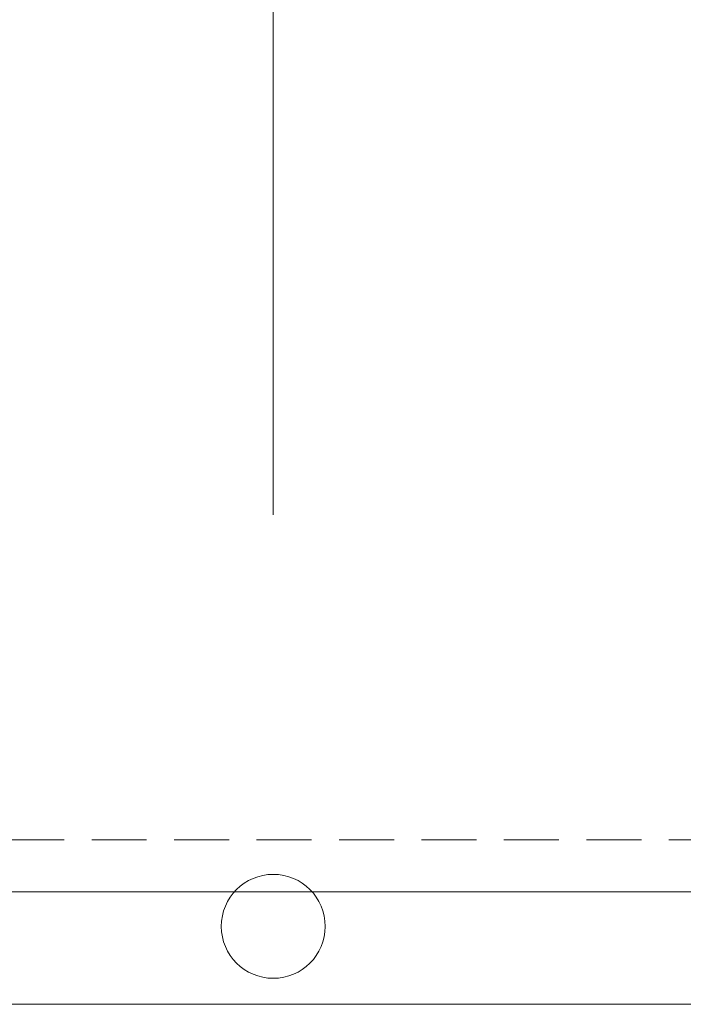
# Model space of a CAD drawing. Header units: millimetres. Extents: x -1695604 to 5289369, y -1488057 to 2187451.
# Tile 580 of 656: x 415202 to 415969, y 148830 to 149967. Entities that reach past the tile are written whole.
import ezdxf

# ---------------------------------------------------------------- set-up
doc = ezdxf.new("R2010")
doc.units = ezdxf.units.MM
doc.linetypes.add('DASHED', pattern=[19.05, 12.7, -6.35])
doc.linetypes.add('HIDDEN', pattern=[9.525, 6.35, -3.175])
doc.layers.get('Defpoints').update_dxf_attribs({"color": 8})
for name, color, linetype, lineweight in [('A99_N_kce-pod', 7, 'DASHED', 20), ('A99_N_koty-200', 5, 'Continuous', 5), ('A99_N_koty-200 @ 1', 5, 'Continuous', 5), ('A99_N_koty-200 @ 10', 5, 'Continuous', 5), ('A99_N_koty-200 @ 100', 5, 'Continuous', 5), ('A99_N_koty-200 @ 200', 5, 'Continuous', 5), ('A99_N_koty-200 @ 250 (1)', 5, 'Continuous', 5), ('A99_N_koty-200 @ 250 (2)', 5, 'Continuous', 5), ('A99_N_koty-200 @ 400', 5, 'Continuous', 5), ('A99_S_kce-pohl', 7, 'Continuous', 5)]:
    doc.layers.add(name, color=color, linetype=linetype, lineweight=lineweight)
doc.styles.add('A99_kota', font='isocpeur.ttf', dxfattribs={"height": 2})
doc.dimstyles.new('A99_kota_200 new', dxfattribs={"dimscale": 200, "dimtxt": 2, "dimasz": 1.2, "dimexe": 0.5, "dimexo": 1.5, "dimgap": 0.3, "dimtad": 1, "dimdec": 0, "dimzin": 3, "dimdsep": 46, "dimtxsty": 'A99_kota', "dimblk": 'ARCHTICK', "dimcen": 2.5, "dimazin": 2, "dimtfac": 0.75, "dimtdec": 0, "dimtmove": 2, "dimatfit": 0, "dimfxl": 0, "dimtolj": 1, "dimtzin": 0, "dimlwd": 5, "dimlwe": 5, "dimarcsym": 0})

# ---------------------------------------------------------------- blocks, each defined once
blk = doc.blocks.new('_ArchTick')
at = {"color": 0, "linetype": 'ByBlock', "const_width": 0.15}
blk.add_lwpolyline([(-0.5, -0.5), (0.5, 0.5)], dxfattribs=at)
blk = doc.blocks.new('*D4789')
at = {"layer": 'A99_N_koty-200', "color": 0, "linetype": 'Continuous', "lineweight": 5, "ltscale": 10, "transparency": 16777216}
for p, q in [((378280, 150200), (378280, 151100)), ((415495, 150200), (415495, 151100)), ((378280, 151000), (415495, 151000))]:
    blk.add_line(p, q, dxfattribs=at)
at = {"layer": 'Defpoints', "color": 0, "linetype": 'Continuous', "lineweight": 18, "ltscale": 10, "transparency": 16777216}
for p in [(415495, 151000), (378280, 148920), (415495, 148920)]:
    blk.add_point(p, dxfattribs=at)
at = {"layer": 'A99_N_koty-200', "color": 0, "linetype": 'Continuous', "lineweight": 5, "ltscale": 10, "transparency": 16777216, "xscale": 240, "yscale": 240, "zscale": 240, "rotation": 180}
blk.add_blockref('_ArchTick', (378280, 151000), dxfattribs=at)
at = {"layer": 'A99_N_koty-200', "color": 0, "linetype": 'Continuous', "lineweight": 5, "ltscale": 10, "transparency": 16777216, "xscale": 240, "yscale": 240, "zscale": 240}
blk.add_blockref('_ArchTick', (415495, 151000), dxfattribs=at)
at = {"layer": 'A99_N_koty-200', "color": 0, "linetype": 'Continuous', "ltscale": 10, "transparency": 16777216, "insert": (396887.5, 151260), "char_height": 400, "attachment_point": 5, "style": 'A99_kota'}
blk.add_mtext('\\A1;37215', dxfattribs=at)
blk = doc.blocks.new('*D4790')
at = {"layer": 'A99_N_koty-200', "color": 0, "linetype": 'Continuous', "lineweight": 5, "ltscale": 10, "transparency": 16777216}
for p, q in [((378280, 149995), (378280, 150445)), ((415495, 149995), (415495, 150445)), ((378280, 150395), (415495, 150395))]:
    blk.add_line(p, q, dxfattribs=at)
at = {"layer": 'Defpoints', "color": 0, "linetype": 'Continuous', "lineweight": 18, "ltscale": 10, "transparency": 16777216}
for p in [(415495, 150395), (378280, 148920), (415495, 148920)]:
    blk.add_point(p, dxfattribs=at)
at = {"layer": 'A99_N_koty-200', "color": 0, "linetype": 'Continuous', "lineweight": 5, "ltscale": 10, "transparency": 16777216, "xscale": 120, "yscale": 120, "zscale": 120, "rotation": 180}
blk.add_blockref('_ArchTick', (378280, 150395), dxfattribs=at)
at = {"layer": 'A99_N_koty-200', "color": 0, "linetype": 'Continuous', "lineweight": 5, "ltscale": 10, "transparency": 16777216, "xscale": 120, "yscale": 120, "zscale": 120}
blk.add_blockref('_ArchTick', (415495, 150395), dxfattribs=at)
at = {"layer": 'A99_N_koty-200', "color": 0, "linetype": 'Continuous', "ltscale": 10, "transparency": 16777216, "insert": (396887.5, 150525), "char_height": 200, "attachment_point": 5, "style": 'A99_kota'}
blk.add_mtext('\\A1;37215', dxfattribs=at)
blk = doc.blocks.new('*D4791')
at = {"layer": 'A99_N_koty-200', "color": 0, "linetype": 'Continuous', "lineweight": 5, "ltscale": 10, "transparency": 16777216}
for p, q in [((378280, 150391), (378280, 150395.5)), ((378280, 150395), (415495, 150395)), ((415495, 150391), (415495, 150395.5))]:
    blk.add_line(p, q, dxfattribs=at)
at = {"layer": 'Defpoints', "color": 0, "linetype": 'Continuous', "lineweight": 18, "ltscale": 10, "transparency": 16777216}
for p in [(415495, 150395), (378280, 148920), (415495, 148920)]:
    blk.add_point(p, dxfattribs=at)
at = {"layer": 'A99_N_koty-200', "color": 0, "linetype": 'Continuous', "lineweight": 5, "ltscale": 10, "transparency": 16777216, "xscale": 1.2, "yscale": 1.2, "zscale": 1.2, "rotation": 180}
blk.add_blockref('_ArchTick', (378280, 150395), dxfattribs=at)
at = {"layer": 'A99_N_koty-200', "color": 0, "linetype": 'Continuous', "lineweight": 5, "ltscale": 10, "transparency": 16777216, "xscale": 1.2, "yscale": 1.2, "zscale": 1.2}
blk.add_blockref('_ArchTick', (415495, 150395), dxfattribs=at)
at = {"layer": 'A99_N_koty-200', "color": 0, "linetype": 'Continuous', "ltscale": 10, "transparency": 16777216, "insert": (396887.5, 150396.3), "char_height": 2, "attachment_point": 5, "style": 'A99_kota'}
blk.add_mtext('\\A1;37215', dxfattribs=at)
blk = doc.blocks.new('*D4792')
at = {"layer": 'A99_N_koty-200', "color": 0, "linetype": 'Continuous', "lineweight": 5, "ltscale": 10, "transparency": 16777216}
for p, q in [((378280, 149520), (378280, 150595)), ((415495, 149520), (415495, 150595)), ((378280, 150395), (415495, 150395))]:
    blk.add_line(p, q, dxfattribs=at)
at = {"layer": 'Defpoints', "color": 0, "linetype": 'Continuous', "lineweight": 18, "ltscale": 10, "transparency": 16777216}
for p in [(415495, 150395), (378280, 148920), (415495, 148920)]:
    blk.add_point(p, dxfattribs=at)
at = {"layer": 'A99_N_koty-200', "color": 0, "linetype": 'Continuous', "lineweight": 5, "ltscale": 10, "transparency": 16777216, "xscale": 480, "yscale": 480, "zscale": 480, "rotation": 180}
blk.add_blockref('_ArchTick', (378280, 150395), dxfattribs=at)
at = {"layer": 'A99_N_koty-200', "color": 0, "linetype": 'Continuous', "lineweight": 5, "ltscale": 10, "transparency": 16777216, "xscale": 480, "yscale": 480, "zscale": 480}
blk.add_blockref('_ArchTick', (415495, 150395), dxfattribs=at)
at = {"layer": 'A99_N_koty-200', "color": 0, "linetype": 'Continuous', "ltscale": 10, "transparency": 16777216, "insert": (396887.5, 150915), "char_height": 800, "attachment_point": 5, "style": 'A99_kota'}
blk.add_mtext('\\A1;37215', dxfattribs=at)
blk = doc.blocks.new('*D4793')
at = {"layer": 'A99_N_koty-200', "color": 0, "linetype": 'Continuous', "lineweight": 5, "ltscale": 10, "transparency": 16777216}
for p, q in [((378280, 150355), (378280, 150400)), ((378280, 150395), (415495, 150395)), ((415495, 150355), (415495, 150400))]:
    blk.add_line(p, q, dxfattribs=at)
at = {"layer": 'Defpoints', "color": 0, "linetype": 'Continuous', "lineweight": 18, "ltscale": 10, "transparency": 16777216}
for p in [(415495, 150395), (378280, 148920), (415495, 148920)]:
    blk.add_point(p, dxfattribs=at)
at = {"layer": 'A99_N_koty-200', "color": 0, "linetype": 'Continuous', "lineweight": 5, "ltscale": 10, "transparency": 16777216, "xscale": 12, "yscale": 12, "zscale": 12, "rotation": 180}
blk.add_blockref('_ArchTick', (378280, 150395), dxfattribs=at)
at = {"layer": 'A99_N_koty-200', "color": 0, "linetype": 'Continuous', "lineweight": 5, "ltscale": 10, "transparency": 16777216, "xscale": 12, "yscale": 12, "zscale": 12}
blk.add_blockref('_ArchTick', (415495, 150395), dxfattribs=at)
at = {"layer": 'A99_N_koty-200', "color": 0, "linetype": 'Continuous', "ltscale": 10, "transparency": 16777216, "insert": (396887.5, 150408), "char_height": 20, "attachment_point": 5, "style": 'A99_kota'}
blk.add_mtext('\\A1;37215', dxfattribs=at)
blk = doc.blocks.new('*D4794')
at = {"layer": 'A99_N_koty-200', "color": 0, "linetype": 'Continuous', "lineweight": 5, "ltscale": 10, "transparency": 16777216}
for p, q in [((378280, 149395), (378280, 150520)), ((415495, 149395), (415495, 150520)), ((378280, 150395), (415495, 150395))]:
    blk.add_line(p, q, dxfattribs=at)
at = {"layer": 'Defpoints', "color": 0, "linetype": 'Continuous', "lineweight": 18, "ltscale": 10, "transparency": 16777216}
for p in [(415495, 150395), (378280, 148920), (415495, 148920)]:
    blk.add_point(p, dxfattribs=at)
at = {"layer": 'A99_N_koty-200', "color": 0, "linetype": 'Continuous', "lineweight": 5, "ltscale": 10, "transparency": 16777216, "xscale": 300, "yscale": 300, "zscale": 300, "rotation": 180}
blk.add_blockref('_ArchTick', (378280, 150395), dxfattribs=at)
at = {"layer": 'A99_N_koty-200', "color": 0, "linetype": 'Continuous', "lineweight": 5, "ltscale": 10, "transparency": 16777216, "xscale": 300, "yscale": 300, "zscale": 300}
blk.add_blockref('_ArchTick', (415495, 150395), dxfattribs=at)
at = {"layer": 'A99_N_koty-200', "color": 0, "linetype": 'Continuous', "ltscale": 10, "transparency": 16777216, "insert": (396887.5, 150720), "char_height": 500, "attachment_point": 5, "style": 'A99_kota'}
blk.add_mtext('\\A1;37215', dxfattribs=at)
blk = doc.blocks.new('*D4795')
at = {"layer": 'A99_N_koty-200', "color": 0, "linetype": 'Continuous', "lineweight": 5, "ltscale": 10, "transparency": 16777216}
for p, q in [((378280, 149395), (378280, 150520)), ((415495, 149395), (415495, 150520)), ((378280, 150395), (415495, 150395))]:
    blk.add_line(p, q, dxfattribs=at)
at = {"layer": 'Defpoints', "color": 0, "linetype": 'Continuous', "lineweight": 18, "ltscale": 10, "transparency": 16777216}
for p in [(415495, 150395), (378280, 148920), (415495, 148920)]:
    blk.add_point(p, dxfattribs=at)
at = {"layer": 'A99_N_koty-200', "color": 0, "linetype": 'Continuous', "lineweight": 5, "ltscale": 10, "transparency": 16777216, "xscale": 300, "yscale": 300, "zscale": 300, "rotation": 180}
blk.add_blockref('_ArchTick', (378280, 150395), dxfattribs=at)
at = {"layer": 'A99_N_koty-200', "color": 0, "linetype": 'Continuous', "lineweight": 5, "ltscale": 10, "transparency": 16777216, "xscale": 300, "yscale": 300, "zscale": 300}
blk.add_blockref('_ArchTick', (415495, 150395), dxfattribs=at)
at = {"layer": 'A99_N_koty-200', "color": 0, "linetype": 'Continuous', "ltscale": 10, "transparency": 16777216, "insert": (396887.5, 150720), "char_height": 500, "attachment_point": 5, "style": 'A99_kota'}
blk.add_mtext('\\A1;37215', dxfattribs=at)
blk = doc.blocks.new('*D4797')
at = {"layer": 'A99_N_koty-200', "color": 0, "linetype": 'Continuous', "lineweight": 5, "ltscale": 10, "transparency": 16777216}
for p, q in [((415495, 150195), (415495, 151095)), ((438635, 150195), (438635, 151095)), ((415495, 150995), (438635, 150995))]:
    blk.add_line(p, q, dxfattribs=at)
at = {"layer": 'Defpoints', "color": 0, "linetype": 'Continuous', "lineweight": 18, "ltscale": 10, "transparency": 16777216}
for p in [(438635, 150995), (415495, 148920), (438635, 148920)]:
    blk.add_point(p, dxfattribs=at)
at = {"layer": 'A99_N_koty-200', "color": 0, "linetype": 'Continuous', "lineweight": 5, "ltscale": 10, "transparency": 16777216, "xscale": 240, "yscale": 240, "zscale": 240, "rotation": 180}
blk.add_blockref('_ArchTick', (415495, 150995), dxfattribs=at)
at = {"layer": 'A99_N_koty-200', "color": 0, "linetype": 'Continuous', "lineweight": 5, "ltscale": 10, "transparency": 16777216, "xscale": 240, "yscale": 240, "zscale": 240}
blk.add_blockref('_ArchTick', (438635, 150995), dxfattribs=at)
at = {"layer": 'A99_N_koty-200', "color": 0, "linetype": 'Continuous', "ltscale": 10, "transparency": 16777216, "insert": (427065, 151255), "char_height": 400, "attachment_point": 5, "style": 'A99_kota'}
blk.add_mtext('\\A1;23140', dxfattribs=at)
blk = doc.blocks.new('*D4798')
at = {"layer": 'A99_N_koty-200', "color": 0, "linetype": 'Continuous', "lineweight": 5, "ltscale": 10, "transparency": 16777216}
for p, q in [((415495, 149995), (415495, 150445)), ((438635, 149995), (438635, 150445)), ((415495, 150395), (438635, 150395))]:
    blk.add_line(p, q, dxfattribs=at)
at = {"layer": 'Defpoints', "color": 0, "linetype": 'Continuous', "lineweight": 18, "ltscale": 10, "transparency": 16777216}
for p in [(438635, 150395), (415495, 148920), (438635, 148920)]:
    blk.add_point(p, dxfattribs=at)
at = {"layer": 'A99_N_koty-200', "color": 0, "linetype": 'Continuous', "lineweight": 5, "ltscale": 10, "transparency": 16777216, "xscale": 120, "yscale": 120, "zscale": 120, "rotation": 180}
blk.add_blockref('_ArchTick', (415495, 150395), dxfattribs=at)
at = {"layer": 'A99_N_koty-200', "color": 0, "linetype": 'Continuous', "lineweight": 5, "ltscale": 10, "transparency": 16777216, "xscale": 120, "yscale": 120, "zscale": 120}
blk.add_blockref('_ArchTick', (438635, 150395), dxfattribs=at)
at = {"layer": 'A99_N_koty-200', "color": 0, "linetype": 'Continuous', "ltscale": 10, "transparency": 16777216, "insert": (427065, 150525), "char_height": 200, "attachment_point": 5, "style": 'A99_kota'}
blk.add_mtext('\\A1;23140', dxfattribs=at)
blk = doc.blocks.new('*D4799')
at = {"layer": 'A99_N_koty-200', "color": 0, "linetype": 'Continuous', "lineweight": 5, "ltscale": 10, "transparency": 16777216}
for p, q in [((415495, 150391), (415495, 150395.5)), ((415495, 150395), (438635, 150395)), ((438635, 150391), (438635, 150395.5))]:
    blk.add_line(p, q, dxfattribs=at)
at = {"layer": 'Defpoints', "color": 0, "linetype": 'Continuous', "lineweight": 18, "ltscale": 10, "transparency": 16777216}
for p in [(438635, 150395), (415495, 148920), (438635, 148920)]:
    blk.add_point(p, dxfattribs=at)
at = {"layer": 'A99_N_koty-200', "color": 0, "linetype": 'Continuous', "lineweight": 5, "ltscale": 10, "transparency": 16777216, "xscale": 1.2, "yscale": 1.2, "zscale": 1.2, "rotation": 180}
blk.add_blockref('_ArchTick', (415495, 150395), dxfattribs=at)
at = {"layer": 'A99_N_koty-200', "color": 0, "linetype": 'Continuous', "lineweight": 5, "ltscale": 10, "transparency": 16777216, "xscale": 1.2, "yscale": 1.2, "zscale": 1.2}
blk.add_blockref('_ArchTick', (438635, 150395), dxfattribs=at)
at = {"layer": 'A99_N_koty-200', "color": 0, "linetype": 'Continuous', "ltscale": 10, "transparency": 16777216, "insert": (427065, 150396.3), "char_height": 2, "attachment_point": 5, "style": 'A99_kota'}
blk.add_mtext('\\A1;23140', dxfattribs=at)
blk = doc.blocks.new('*D4800')
at = {"layer": 'A99_N_koty-200', "color": 0, "linetype": 'Continuous', "lineweight": 5, "ltscale": 10, "transparency": 16777216}
for p, q in [((415495, 149520), (415495, 150595)), ((438635, 149520), (438635, 150595)), ((415495, 150395), (438635, 150395))]:
    blk.add_line(p, q, dxfattribs=at)
at = {"layer": 'Defpoints', "color": 0, "linetype": 'Continuous', "lineweight": 18, "ltscale": 10, "transparency": 16777216}
for p in [(438635, 150395), (415495, 148920), (438635, 148920)]:
    blk.add_point(p, dxfattribs=at)
at = {"layer": 'A99_N_koty-200', "color": 0, "linetype": 'Continuous', "lineweight": 5, "ltscale": 10, "transparency": 16777216, "xscale": 480, "yscale": 480, "zscale": 480, "rotation": 180}
blk.add_blockref('_ArchTick', (415495, 150395), dxfattribs=at)
at = {"layer": 'A99_N_koty-200', "color": 0, "linetype": 'Continuous', "lineweight": 5, "ltscale": 10, "transparency": 16777216, "xscale": 480, "yscale": 480, "zscale": 480}
blk.add_blockref('_ArchTick', (438635, 150395), dxfattribs=at)
at = {"layer": 'A99_N_koty-200', "color": 0, "linetype": 'Continuous', "ltscale": 10, "transparency": 16777216, "insert": (427065, 150915), "char_height": 800, "attachment_point": 5, "style": 'A99_kota'}
blk.add_mtext('\\A1;23140', dxfattribs=at)
blk = doc.blocks.new('*D4801')
at = {"layer": 'A99_N_koty-200', "color": 0, "linetype": 'Continuous', "lineweight": 5, "ltscale": 10, "transparency": 16777216}
for p, q in [((415495, 150355), (415495, 150400)), ((415495, 150395), (438635, 150395)), ((438635, 150355), (438635, 150400))]:
    blk.add_line(p, q, dxfattribs=at)
at = {"layer": 'Defpoints', "color": 0, "linetype": 'Continuous', "lineweight": 18, "ltscale": 10, "transparency": 16777216}
for p in [(438635, 150395), (415495, 148920), (438635, 148920)]:
    blk.add_point(p, dxfattribs=at)
at = {"layer": 'A99_N_koty-200', "color": 0, "linetype": 'Continuous', "lineweight": 5, "ltscale": 10, "transparency": 16777216, "xscale": 12, "yscale": 12, "zscale": 12, "rotation": 180}
blk.add_blockref('_ArchTick', (415495, 150395), dxfattribs=at)
at = {"layer": 'A99_N_koty-200', "color": 0, "linetype": 'Continuous', "lineweight": 5, "ltscale": 10, "transparency": 16777216, "xscale": 12, "yscale": 12, "zscale": 12}
blk.add_blockref('_ArchTick', (438635, 150395), dxfattribs=at)
at = {"layer": 'A99_N_koty-200', "color": 0, "linetype": 'Continuous', "ltscale": 10, "transparency": 16777216, "insert": (427065, 150408), "char_height": 20, "attachment_point": 5, "style": 'A99_kota'}
blk.add_mtext('\\A1;23140', dxfattribs=at)
blk = doc.blocks.new('*D4802')
at = {"layer": 'A99_N_koty-200', "color": 0, "linetype": 'Continuous', "lineweight": 5, "ltscale": 10, "transparency": 16777216}
for p, q in [((415495, 149395), (415495, 150520)), ((438635, 149395), (438635, 150520)), ((415495, 150395), (438635, 150395))]:
    blk.add_line(p, q, dxfattribs=at)
at = {"layer": 'Defpoints', "color": 0, "linetype": 'Continuous', "lineweight": 18, "ltscale": 10, "transparency": 16777216}
for p in [(438635, 150395), (415495, 148920), (438635, 148920)]:
    blk.add_point(p, dxfattribs=at)
at = {"layer": 'A99_N_koty-200', "color": 0, "linetype": 'Continuous', "lineweight": 5, "ltscale": 10, "transparency": 16777216, "xscale": 300, "yscale": 300, "zscale": 300, "rotation": 180}
blk.add_blockref('_ArchTick', (415495, 150395), dxfattribs=at)
at = {"layer": 'A99_N_koty-200', "color": 0, "linetype": 'Continuous', "lineweight": 5, "ltscale": 10, "transparency": 16777216, "xscale": 300, "yscale": 300, "zscale": 300}
blk.add_blockref('_ArchTick', (438635, 150395), dxfattribs=at)
at = {"layer": 'A99_N_koty-200', "color": 0, "linetype": 'Continuous', "ltscale": 10, "transparency": 16777216, "insert": (427065, 150720), "char_height": 500, "attachment_point": 5, "style": 'A99_kota'}
blk.add_mtext('\\A1;23140', dxfattribs=at)
blk = doc.blocks.new('*D4803')
at = {"layer": 'A99_N_koty-200', "color": 0, "linetype": 'Continuous', "lineweight": 5, "ltscale": 10, "transparency": 16777216}
for p, q in [((415495, 149395), (415495, 150520)), ((438635, 149395), (438635, 150520)), ((415495, 150395), (438635, 150395))]:
    blk.add_line(p, q, dxfattribs=at)
at = {"layer": 'Defpoints', "color": 0, "linetype": 'Continuous', "lineweight": 18, "ltscale": 10, "transparency": 16777216}
for p in [(438635, 150395), (415495, 148920), (438635, 148920)]:
    blk.add_point(p, dxfattribs=at)
at = {"layer": 'A99_N_koty-200', "color": 0, "linetype": 'Continuous', "lineweight": 5, "ltscale": 10, "transparency": 16777216, "xscale": 300, "yscale": 300, "zscale": 300, "rotation": 180}
blk.add_blockref('_ArchTick', (415495, 150395), dxfattribs=at)
at = {"layer": 'A99_N_koty-200', "color": 0, "linetype": 'Continuous', "lineweight": 5, "ltscale": 10, "transparency": 16777216, "xscale": 300, "yscale": 300, "zscale": 300}
blk.add_blockref('_ArchTick', (438635, 150395), dxfattribs=at)
at = {"layer": 'A99_N_koty-200', "color": 0, "linetype": 'Continuous', "ltscale": 10, "transparency": 16777216, "insert": (427065, 150720), "char_height": 500, "attachment_point": 5, "style": 'A99_kota'}
blk.add_mtext('\\A1;23140', dxfattribs=at)
blk = doc.blocks.new('*U6019')
at = {"layer": 'A99_N_koty-200 @ 1', "linetype": 'Continuous', "ltscale": 10}
dim = blk.add_linear_dim(base=(415495, 150395), p1=(378280, 148920), p2=(415495, 148920), dimstyle='A99_kota_200 new', override={"dimscale": 1, "dimtix": 1, "dimtofl": 1, "dimtmove": 2, "dimatfit": 3}, dxfattribs=at)
dim.commit()
dim.dimension.update_dxf_attribs({"geometry": '*D4791', "text_midpoint": (396887.5, 150396.3)})
at = {"layer": 'A99_N_koty-200 @ 10', "linetype": 'Continuous', "ltscale": 10}
dim = blk.add_linear_dim(base=(415495, 150395), p1=(378280, 148920), p2=(415495, 148920), dimstyle='A99_kota_200 new', override={"dimscale": 10, "dimtix": 1, "dimtofl": 1, "dimtmove": 2, "dimatfit": 3}, dxfattribs=at)
dim.commit()
dim.dimension.update_dxf_attribs({"geometry": '*D4793', "text_midpoint": (396887.5, 150408)})
at = {"layer": 'A99_N_koty-200 @ 100', "linetype": 'Continuous', "ltscale": 10}
dim = blk.add_linear_dim(base=(415495, 150395), p1=(378280, 148920), p2=(415495, 148920), dimstyle='A99_kota_200 new', override={"dimscale": 100, "dimtix": 1, "dimtofl": 1, "dimtmove": 2, "dimatfit": 3}, dxfattribs=at)
dim.commit()
dim.dimension.update_dxf_attribs({"geometry": '*D4790', "text_midpoint": (396887.5, 150525)})
at = {"layer": 'A99_N_koty-200 @ 200', "linetype": 'Continuous', "ltscale": 10}
dim = blk.add_linear_dim(base=(415495, 151000), p1=(378280, 148920), p2=(415495, 148920), dimstyle='A99_kota_200 new', override={"dimscale": 200, "dimtix": 1, "dimtofl": 1, "dimtmove": 2, "dimatfit": 3}, dxfattribs=at)
dim.commit()
dim.dimension.update_dxf_attribs({"geometry": '*D4789', "text_midpoint": (396887.5, 151260)})
at = {"layer": 'A99_N_koty-200 @ 250 (1)', "linetype": 'Continuous', "ltscale": 10}
dim = blk.add_linear_dim(base=(415495, 150395), p1=(378280, 148920), p2=(415495, 148920), dimstyle='A99_kota_200 new', override={"dimscale": 250, "dimtix": 1, "dimtofl": 1, "dimtmove": 2, "dimatfit": 3}, dxfattribs=at)
dim.commit()
dim.dimension.update_dxf_attribs({"geometry": '*D4795', "text_midpoint": (396887.5, 150720)})
at = {"layer": 'A99_N_koty-200 @ 250 (2)', "linetype": 'Continuous', "ltscale": 10}
dim = blk.add_linear_dim(base=(415495, 150395), p1=(378280, 148920), p2=(415495, 148920), dimstyle='A99_kota_200 new', override={"dimscale": 250, "dimtix": 1, "dimtofl": 1, "dimtmove": 2, "dimatfit": 3}, dxfattribs=at)
dim.commit()
dim.dimension.update_dxf_attribs({"geometry": '*D4794', "text_midpoint": (396887.5, 150720)})
at = {"layer": 'A99_N_koty-200 @ 400', "linetype": 'Continuous', "ltscale": 10}
dim = blk.add_linear_dim(base=(415495, 150395), p1=(378280, 148920), p2=(415495, 148920), dimstyle='A99_kota_200 new', override={"dimscale": 400, "dimtix": 1, "dimtofl": 1, "dimtmove": 2, "dimatfit": 3}, dxfattribs=at)
dim.commit()
dim.dimension.update_dxf_attribs({"geometry": '*D4792', "text_midpoint": (396887.5, 150915)})
blk = doc.blocks.new('*U6020')
at = {"layer": 'A99_N_koty-200 @ 1', "linetype": 'Continuous', "ltscale": 10}
dim = blk.add_linear_dim(base=(438635, 150395), p1=(415495, 148920), p2=(438635, 148920), dimstyle='A99_kota_200 new', override={"dimscale": 1, "dimtix": 1, "dimtofl": 1, "dimtmove": 2, "dimatfit": 3}, dxfattribs=at)
dim.commit()
dim.dimension.update_dxf_attribs({"geometry": '*D4799', "text_midpoint": (427065, 150396.3)})
at = {"layer": 'A99_N_koty-200 @ 10', "linetype": 'Continuous', "ltscale": 10}
dim = blk.add_linear_dim(base=(438635, 150395), p1=(415495, 148920), p2=(438635, 148920), dimstyle='A99_kota_200 new', override={"dimscale": 10, "dimtix": 1, "dimtofl": 1, "dimtmove": 2, "dimatfit": 3}, dxfattribs=at)
dim.commit()
dim.dimension.update_dxf_attribs({"geometry": '*D4801', "text_midpoint": (427065, 150408)})
at = {"layer": 'A99_N_koty-200 @ 100', "linetype": 'Continuous', "ltscale": 10}
dim = blk.add_linear_dim(base=(438635, 150395), p1=(415495, 148920), p2=(438635, 148920), dimstyle='A99_kota_200 new', override={"dimscale": 100, "dimtix": 1, "dimtofl": 1, "dimtmove": 2, "dimatfit": 3}, dxfattribs=at)
dim.commit()
dim.dimension.update_dxf_attribs({"geometry": '*D4798', "text_midpoint": (427065, 150525)})
at = {"layer": 'A99_N_koty-200 @ 200', "linetype": 'Continuous', "ltscale": 10}
dim = blk.add_linear_dim(base=(438635, 150995), p1=(415495, 148920), p2=(438635, 148920), dimstyle='A99_kota_200 new', override={"dimscale": 200, "dimtix": 1, "dimtofl": 1, "dimtmove": 2, "dimatfit": 3}, dxfattribs=at)
dim.commit()
dim.dimension.update_dxf_attribs({"geometry": '*D4797', "text_midpoint": (427065, 151255)})
at = {"layer": 'A99_N_koty-200 @ 250 (1)', "linetype": 'Continuous', "ltscale": 10}
dim = blk.add_linear_dim(base=(438635, 150395), p1=(415495, 148920), p2=(438635, 148920), dimstyle='A99_kota_200 new', override={"dimscale": 250, "dimtix": 1, "dimtofl": 1, "dimtmove": 2, "dimatfit": 3}, dxfattribs=at)
dim.commit()
dim.dimension.update_dxf_attribs({"geometry": '*D4803', "text_midpoint": (427065, 150720)})
at = {"layer": 'A99_N_koty-200 @ 250 (2)', "linetype": 'Continuous', "ltscale": 10}
dim = blk.add_linear_dim(base=(438635, 150395), p1=(415495, 148920), p2=(438635, 148920), dimstyle='A99_kota_200 new', override={"dimscale": 250, "dimtix": 1, "dimtofl": 1, "dimtmove": 2, "dimatfit": 3}, dxfattribs=at)
dim.commit()
dim.dimension.update_dxf_attribs({"geometry": '*D4802', "text_midpoint": (427065, 150720)})
at = {"layer": 'A99_N_koty-200 @ 400', "linetype": 'Continuous', "ltscale": 10}
dim = blk.add_linear_dim(base=(438635, 150395), p1=(415495, 148920), p2=(438635, 148920), dimstyle='A99_kota_200 new', override={"dimscale": 400, "dimtix": 1, "dimtofl": 1, "dimtmove": 2, "dimatfit": 3}, dxfattribs=at)
dim.commit()
dim.dimension.update_dxf_attribs({"geometry": '*D4800', "text_midpoint": (427065, 150915)})

msp = doc.modelspace()

# ---------------------------------------------------------------- linework, layer by layer
at = {"layer": 'A99_N_kce-pod', "linetype": 'HIDDEN', "lineweight": 5, "ltscale": 10}
msp.add_lwpolyline([(438875.5, 149020), (299400, 149020)], dxfattribs=at)
at = {"layer": 'A99_S_kce-pohl', "linetype": 'Continuous', "ltscale": 25}
msp.add_lwpolyline([(307330, 174440), (299400, 174440), (299400, 148960), (438875.5, 148960), (438875.5, 176350)], dxfattribs=at)
at = {"layer": 'A99_S_kce-pohl', "linetype": 'Continuous'}
msp.add_lwpolyline([(438875.5, 148830), (299400, 148830)], dxfattribs=at)
msp.add_circle((415495, 148920), 60, dxfattribs=at)

# ---------------------------------------------------------------- block references
at = {"layer": 'A99_N_koty-200', "color": 3, "linetype": 'Continuous', "lineweight": 18}
for name in ['*U6019', '*U6020']:
    msp.add_blockref(name, (0, 0), dxfattribs=at)

doc.saveas('drawing.dxf')
